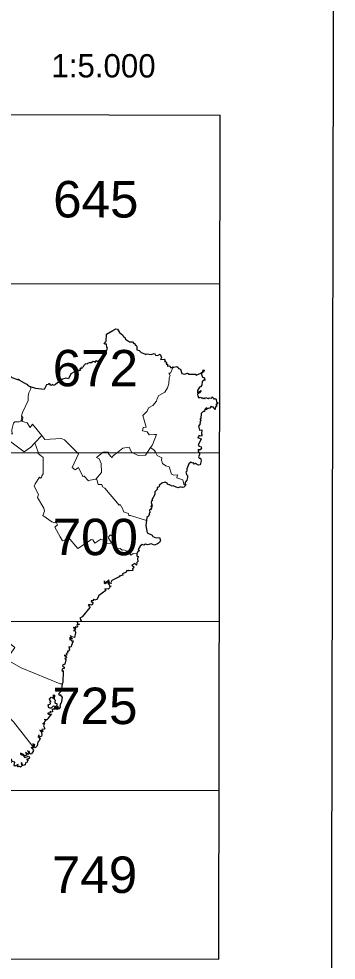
# Model space of a CAD drawing. Extents: x 483843 to 488449, y 4381269 to 4384483.
# Drawn here: x 488279 to 488449, y 4383158 to 4383661 of the extents above; entities that cross this region are included whole.
import ezdxf
from ezdxf.enums import TextEntityAlignment as Align

# ---------------------------------------------------------------- set-up
doc = ezdxf.new("R2010")
doc.units = 0
doc.header["$LTSCALE"] = 3.8
doc.header["$PDMODE"] = 32
doc.header["$PDSIZE"] = 1.9
doc.linetypes.add('DOTTED', pattern=[1.5, 0.3, -1.2])
for name, color, linetype, lineweight in [('1', 7, 'Continuous', 13), ('2', 7, 'DOTTED', 13), ('3', 7, 'Continuous', 25)]:
    doc.layers.add(name, color=color, linetype=linetype, lineweight=lineweight)

msp = doc.modelspace()

# ---------------------------------------------------------------- linework, layer by layer
at = {"layer": '1', "lineweight": 25}
for p, q in [((487971.5, 4383610.79), (488387.18, 4383609.99)), ((488386.31, 4383158.36), (488387.18, 4383610)), ((487971.33, 4383520.46), (488387.01, 4383519.66)), ((487832.59, 4383430.4), (488386.83, 4383429.34)), ((487832.42, 4383340.07), (488386.66, 4383339.01)), ((487832.24, 4383249.76), (488386.48, 4383248.69)), ((488109.19, 4383158.89), (488386.31, 4383158.36))]:
    msp.add_line(p, q, dxfattribs=at)
msp.add_lwpolyline([(483849.24, 4384482.73), (488449.23, 4384473.86), (488443.04, 4381268.87), (483843.05, 4381277.74)], close=True, dxfattribs=at)
at = {"layer": '3'}
for p, q in [((488360.42, 4383474.87), (488361.13, 4383474.87)), ((488361.13, 4383474.87), (488361.92, 4383475.33)), ((488361.92, 4383475.33), (488361.69, 4383474.86))]:
    msp.add_line(p, q, dxfattribs=at)
at = {"layer": '3', "lineweight": 13}
msp.add_line((488349.72, 4383432.16), (488348.11, 4383429.67), dxfattribs=at)
at = {"layer": '3'}
for points in [[(488326.37, 4383485.74), (488326.16, 4383487.37), (488325.47, 4383487.61), (488325.36, 4383487.25), (488325.03, 4383487.98), (488325.41, 4383487.95), (488325.69, 4383488.92), (488326.1, 4383488.85), (488326.29, 4383492.72), (488329.58, 4383494.76)], [(488329.58, 4383494.76), (488331.19, 4383495.62), (488332.11, 4383495.5), (488333.25, 4383493.74), (488334.97, 4383492.23), (488335.36, 4383491.31), (488335.96, 4383491.26), (488336.43, 4383490.03), (488338.59, 4383488.69), (488340.24, 4383488.68), (488340.92, 4383487.71), (488341.46, 4383487.74), (488341.57, 4383486.88)], [(488317.48, 4383477.58), (488317.77, 4383477.44), (488319.18, 4383478.31), (488319.92, 4383478.21), (488320.25, 4383477.7), (488320.87, 4383478.75), (488321.49, 4383478.41), (488322.34, 4383478.61), (488322.96, 4383479.52), (488323.97, 4383479.83), (488324.64, 4383480.65), (488324.38, 4383482.33), (488325.85, 4383483.11), (488326.63, 4383484.83), (488326.73, 4383485.46), (488326.37, 4383485.74)], [(488341.57, 4383486.88), (488342.18, 4383486.88), (488342.46, 4383486.18), (488342.41, 4383484.38), (488343.65, 4383484.06), (488344.71, 4383482.89), (488346.73, 4383482.34), (488347.13, 4383481.82), (488347.94, 4383482.33), (488350.09, 4383481.99), (488351.69, 4383482.44), (488352.17, 4383482.3), (488352.39, 4383481.59), (488353.57, 4383481.44)], [(488353.57, 4383481.44), (488354.94, 4383482), (488355.7, 4383480.25), (488355.16, 4383479.31), (488357.14, 4383479.44), (488357.63, 4383478.77), (488357.37, 4383478.16), (488357.84, 4383478.23), (488358.33, 4383477.65), (488358.1, 4383476.67), (488358.89, 4383476.81), (488358.84, 4383475.71), (488359.15, 4383475.58), (488360.23, 4383475.84), (488360.42, 4383474.87)], [(488267.41, 4383474.74), (488269.38, 4383473.37), (488270.29, 4383473.5), (488270.58, 4383473.12), (488271.13, 4383473.4), (488271.4, 4383472.78), (488272.75, 4383472.41), (488273.15, 4383471.58), (488273.89, 4383471.33), (488275.59, 4383469.57), (488278.51, 4383468.55), (488279.08, 4383468.42), (488278.77, 4383468.73), (488279.04, 4383468.75), (488279.58, 4383468.13)], [(488313.09, 4383474.76), (488312.93, 4383474.27), (488312.5, 4383474.58), (488311.92, 4383474.26), (488312.37, 4383473.55), (488312.13, 4383473.24), (488311.03, 4383473.57), (488310.2, 4383472.75), (488309.29, 4383473.11), (488309.11, 4383472.6), (488307.14, 4383471.57), (488305.82, 4383468.85), (488304.6, 4383469.22)], [(488317.48, 4383477.58), (488316.09, 4383477.16), (488315.93, 4383476.77), (488315.04, 4383476.84), (488314.12, 4383476.07), (488313.56, 4383474.96), (488313.08, 4383475.17), (488313.09, 4383474.76)], [(488361.92, 4383475.33), (488362.23, 4383475.05), (488363.92, 4383475.43), (488364.67, 4383474.88)], [(488364.67, 4383474.88), (488364.79, 4383474.43), (488365.83, 4383474.04), (488366.65, 4383471.76), (488367.92, 4383471.34), (488369.64, 4383471.95), (488370.57, 4383471.43), (488373.95, 4383471.3), (488374.3, 4383470.87), (488376.72, 4383471.96), (488377.82, 4383472.78), (488378.08, 4383473.62), (488378.75, 4383473.31), (488378.2, 4383472.86), (488378.3, 4383472.57)], [(488304.6, 4383469.22), (488301.93, 4383468.61), (488302.19, 4383468.37), (488301.28, 4383466.83), (488300.09, 4383466.88), (488298.79, 4383465.75), (488297.68, 4383465.39), (488297.46, 4383465.9), (488296.41, 4383465.36), (488296.07, 4383465.87)], [(488378.3, 4383472.57), (488377.19, 4383471.96), (488377.1, 4383471.28), (488377.57, 4383469.77), (488378.75, 4383469.51), (488378.92, 4383468.05), (488378.28, 4383468.32), (488377.96, 4383467.69), (488377.48, 4383467.71), (488377.27, 4383465.59), (488376.49, 4383464.54), (488376.02, 4383464.47), (488374.98, 4383462.65), (488374.9, 4383461.46), (488375.52, 4383461.74)], [(488279.58, 4383468.13), (488283.35, 4383466.05), (488283.77, 4383466.13), (488284.08, 4383465.41), (488285.52, 4383464.63)], [(488296.07, 4383465.87), (488295.41, 4383466.39), (488295.19, 4383465.88), (488294.18, 4383465.6), (488292.86, 4383463.27), (488288.39, 4383463.68), (488285.52, 4383464.63)], [(488375.52, 4383461.74), (488376.85, 4383462.62), (488376.06, 4383461.4), (488374.93, 4383460.75), (488375.08, 4383459.63), (488375.74, 4383458.73), (488376.75, 4383459.13), (488376.87, 4383458.64), (488377.8, 4383458.75), (488377.94, 4383458.25), (488378.51, 4383458.66), (488378.92, 4383458.27), (488379.29, 4383458.86), (488380.63, 4383458.29), (488381.12, 4383458.78), (488382.55, 4383458.58), (488382.87, 4383459.21), (488383.78, 4383458.45), (488383.69, 4383458.02), (488384.49, 4383458.45)], [(488384.49, 4383458.45), (488384.97, 4383458.08), (488385.1, 4383456.32), (488385.91, 4383456.07), (488385.59, 4383455.32), (488384.89, 4383455.46), (488384.89, 4383454.91), (488385.48, 4383454.37), (488384.66, 4383453.91), (488384.36, 4383452.51), (488383.49, 4383453.8), (488382.84, 4383453.81), (488382.31, 4383454.35), (488381.5, 4383453.12), (488380.61, 4383453.05), (488379.51, 4383452.25), (488379.68, 4383452.82)], [(488379.68, 4383452.82), (488380.4, 4383453.08), (488379.54, 4383453.46), (488379.5, 4383452.9), (488378.83, 4383452.73), (488378.71, 4383451.45), (488378.05, 4383451.41), (488376.86, 4383450.27), (488376.76, 4383447.68), (488376.15, 4383447.45), (488376.68, 4383446.72), (488376.26, 4383445.54), (488376.56, 4383445.08), (488376.13, 4383445.08), (488376.25, 4383444.47), (488375.49, 4383443.62)], [(488375.49, 4383443.62), (488376.05, 4383441.39), (488377.24, 4383441.69), (488377.06, 4383439.5), (488377.43, 4383439.08), (488376.9, 4383438.26), (488375.66, 4383438.5), (488375.45, 4383437.7), (488374.99, 4383437.52), (488376.87, 4383436.75), (488376.74, 4383436.18)], [(488376.74, 4383436.18), (488375.27, 4383433.56), (488375.75, 4383433.27), (488375.65, 4383432.95), (488376.87, 4383432.53), (488377.16, 4383431.8), (488376.35, 4383430.9), (488375.1, 4383430.9), (488375.44, 4383430.66), (488375.35, 4383429.89), (488375.81, 4383429.74)], [(488375.81, 4383429.74), (488376.11, 4383429.51), (488376.08, 4383428.45), (488375.58, 4383427.19), (488375.87, 4383426.41), (488376.65, 4383426.51), (488376.87, 4383425.04), (488376.37, 4383422.93), (488375.55, 4383422.73), (488373.85, 4383423.6), (488373.28, 4383423.23), (488372.8, 4383423.99), (488372.48, 4383423.74), (488371.43, 4383424.38), (488370.27, 4383423.39), (488369.33, 4383420.69)], [(488369.33, 4383420.69), (488369.18, 4383419.43), (488368.69, 4383419.02), (488369.14, 4383418.27), (488368.81, 4383417.98), (488369.57, 4383417.1), (488369.57, 4383416.12), (488369.17, 4383414.66), (488368.15, 4383413.18), (488368.74, 4383412.2), (488368.58, 4383411.85)], [(488355.89, 4383413.08), (488354.56, 4383411.92), (488354.24, 4383410.89), (488353.4, 4383410.76), (488353.36, 4383409.67), (488352.18, 4383408.5), (488352.06, 4383407), (488350.53, 4383404.24), (488351.06, 4383403.82), (488350.26, 4383403.59), (488350.11, 4383402.82), (488350.6, 4383401.16), (488350.28, 4383401.33), (488349.96, 4383400.62), (488350.74, 4383400.87), (488350.38, 4383400.44), (488350.56, 4383400.16), (488350.1, 4383400), (488350.43, 4383399.47), (488349.71, 4383399.38)], [(488368.58, 4383411.85), (488367.68, 4383410.91), (488366.88, 4383410.78), (488366.03, 4383411.2), (488365.85, 4383410.71), (488365.51, 4383410.95), (488364.49, 4383410.65), (488361.89, 4383411.65), (488361.31, 4383411.45), (488359.54, 4383412.29), (488359.09, 4383412.1), (488358.66, 4383413.15), (488357.7, 4383413.57), (488355.89, 4383413.08)], [(488349.71, 4383399.38), (488350.32, 4383399.07), (488349.34, 4383398.8), (488349.41, 4383397.35), (488348.97, 4383396.61), (488349.21, 4383396.44), (488348.61, 4383395.26), (488347.91, 4383394.78), (488347.57, 4383393.13)], [(488347.57, 4383393.13), (488347.28, 4383390.5), (488347.99, 4383386.54), (488350.71, 4383385.25), (488350.96, 4383384.52)], [(488350.96, 4383384.52), (488352.84, 4383383.81), (488354.56, 4383384.08), (488355.12, 4383382.44), (488354.62, 4383381.41), (488353.5, 4383380.54), (488351.85, 4383380), (488350.19, 4383380.54), (488348.27, 4383380.08), (488347.14, 4383380.47), (488346.24, 4383379.93)], [(488346.24, 4383379.93), (488345.28, 4383380.25), (488344.18, 4383379.44), (488343.26, 4383377.64), (488343.91, 4383376.82), (488343.09, 4383376.51), (488342.45, 4383375.21)], [(488342.45, 4383375.21), (488342.53, 4383374.1), (488343.44, 4383373.78), (488342.76, 4383372.76), (488343.07, 4383371.09), (488342.45, 4383370.57), (488342.22, 4383369.23), (488341.38, 4383370.11), (488339.86, 4383369.25), (488340.86, 4383368.32), (488340.77, 4383367.64), (488340.16, 4383367.21), (488340.39, 4383366.44), (488338.35, 4383366.1), (488337.95, 4383366.45), (488337.62, 4383366.16), (488337.17, 4383366.35), (488336.81, 4383365.44), (488334.8, 4383364.59), (488334.94, 4383363.92), (488333.07, 4383363.39), (488333.02, 4383363.1), (488333.4, 4383363.11)], [(488333.4, 4383363.11), (488329.07, 4383361.08), (488328.52, 4383359.86), (488328.79, 4383359.36), (488327.92, 4383359.59), (488327.49, 4383361.43), (488325.65, 4383359.77), (488325.26, 4383359.84), (488325.24, 4383360.75), (488325.07, 4383359.76), (488325.5, 4383359.46), (488327.33, 4383360.7), (488326.97, 4383359.77), (488327.73, 4383358.76), (488327.81, 4383357.93), (488328.71, 4383358.13), (488327.09, 4383356.41), (488325.28, 4383356.5)], [(488325.28, 4383356.5), (488325.94, 4383355.73), (488321.95, 4383352.88), (488322.02, 4383352.4), (488321.09, 4383350.92), (488319.89, 4383350.42), (488319.36, 4383351.01), (488319, 4383350.13), (488318.1, 4383350.17), (488318.03, 4383349.84), (488319.14, 4383349.01), (488318.31, 4383347.77), (488317.67, 4383347.95)], [(488317.67, 4383347.95), (488316.54, 4383347.99), (488316.47, 4383347.55), (488317.12, 4383347.32), (488317.25, 4383346.61), (488313.24, 4383341.54), (488311.94, 4383340.92), (488312.76, 4383339.27)], [(488312.76, 4383339.27), (488310.44, 4383338.7), (488310.72, 4383337.85), (488311.82, 4383337.7), (488311.21, 4383337.22), (488310.58, 4383337.51), (488310.38, 4383337.03), (488310.77, 4383336.29), (488310.48, 4383335.95), (488309.53, 4383336.15), (488309.75, 4383335.73), (488308.41, 4383335.86), (488309.62, 4383335.17), (488308.92, 4383334.32)], [(488308.92, 4383334.32), (488308.55, 4383334.18), (488309.48, 4383334.05), (488309.68, 4383333.02), (488309.1, 4383330.56), (488307.44, 4383330.94), (488306.93, 4383331.6), (488307.07, 4383330.59), (488306.35, 4383330.26), (488307.39, 4383330.27), (488308.02, 4383329.76), (488306.42, 4383329.45), (488307.05, 4383329.53), (488307.51, 4383328.75), (488308.32, 4383328.68), (488307.67, 4383326.71)], [(488307.67, 4383326.71), (488307.09, 4383325.29), (488306.13, 4383325.44), (488306.49, 4383324.2), (488305.98, 4383323.21), (488305.3, 4383323.17), (488305.42, 4383322.11), (488304.63, 4383322.02), (488305.04, 4383321.04), (488303.51, 4383320.85), (488304.61, 4383320.33), (488304.78, 4383319.83), (488303.87, 4383319.03), (488304.39, 4383319.08), (488304.44, 4383318.53), (488303.92, 4383316.26), (488303.39, 4383315.97)], [(488303.39, 4383315.97), (488303.02, 4383316.06), (488302.62, 4383315.36), (488303.61, 4383314.72), (488303.51, 4383313.91), (488302.74, 4383313.75), (488302.35, 4383312.96), (488302.58, 4383312.52), (488303.02, 4383312.88), (488303.08, 4383312.49), (488302.78, 4383306.51), (488302.46, 4383305.7)], [(488302.46, 4383305.7), (488302.03, 4383301.73), (488300.63, 4383300.51), (488300.57, 4383300.03), (488301.21, 4383299.73), (488301.55, 4383300.01), (488301.48, 4383299.55), (488302.01, 4383299.32), (488302.44, 4383298.41), (488301.98, 4383295.46), (488301.45, 4383295.07), (488301.64, 4383294.66)], [(488295.03, 4383294.09), (488295.08, 4383294.54), (488296.23, 4383295.03), (488296.14, 4383296.1), (488296.52, 4383296.2), (488296.17, 4383296.29), (488295.74, 4383297.6), (488296.64, 4383298.66), (488297.6, 4383298.13), (488297.93, 4383298.56), (488297.92, 4383299.82), (488298.31, 4383299.64), (488298.21, 4383297.54), (488298.82, 4383296.99), (488298.62, 4383295.87), (488298.79, 4383295.41), (488299.7, 4383295.26), (488299.67, 4383294.09)], [(488295.03, 4383294.09), (488295.01, 4383293.21), (488295.77, 4383292.9), (488296.8, 4383292.89), (488297.81, 4383293.94), (488298.54, 4383293.79), (488298.79, 4383293.35), (488297.85, 4383292.07), (488297.15, 4383292.11), (488297.32, 4383290.77), (488296.67, 4383290.5), (488296.1, 4383291.08), (488296.12, 4383290.34), (488295.74, 4383289.98), (488294.79, 4383290.06), (488294.76, 4383289.69), (488295.49, 4383289.34), (488296.75, 4383289.61), (488294.76, 4383287.18)], [(488299.67, 4383294.09), (488299.56, 4383292.38), (488299.9, 4383292.1), (488301.13, 4383292.6), (488301.54, 4383293.32), (488301.42, 4383294.1)], [(488301.64, 4383294.66), (488301.34, 4383294.57), (488301.42, 4383294.1)], [(488294.76, 4383287.18), (488294.45, 4383286.54), (488292.91, 4383286.61), (488293.9, 4383286.25), (488292.21, 4383284.32), (488293, 4383284.7), (488292.58, 4383283.19), (488293.12, 4383281.85), (488292.77, 4383281.42), (488291.69, 4383281.22), (488291.74, 4383280.81), (488291.24, 4383280.61), (488290.49, 4383280.94), (488291.26, 4383280.09), (488292.18, 4383280.64), (488292.32, 4383280.37), (488291.39, 4383279.67), (488291.65, 4383278.49), (488291.4, 4383277.78), (488290.29, 4383277.28), (488290.23, 4383277.54)], [(488290.23, 4383277.54), (488289.92, 4383278.38), (488289.92, 4383277.53), (488289.52, 4383277.36), (488289.98, 4383277.21), (488290.23, 4383276.47), (488290.53, 4383276.83), (488290.75, 4383276.52), (488290.26, 4383275.18), (488289.54, 4383274.52), (488289.08, 4383272.64), (488287.98, 4383271.58), (488287.57, 4383272.09), (488287.78, 4383273.52), (488287.39, 4383272.94), (488286.98, 4383273.71), (488286.7, 4383273.59), (488287.05, 4383272.58), (488286.81, 4383272.17)], [(488286.81, 4383272.17), (488287.03, 4383271.24), (488285.86, 4383271.73), (488287.24, 4383270.2), (488286.79, 4383270.09), (488286.97, 4383269.55), (488285.88, 4383268.15), (488285.23, 4383268.47), (488284.96, 4383269.61), (488284.57, 4383269.39), (488283.98, 4383270.05), (488284.64, 4383268.68), (488284.4, 4383267.9), (488282.89, 4383269.02), (488283.49, 4383267.56), (488282.56, 4383267.3), (488281.87, 4383268)], [(488281.87, 4383268), (488280.22, 4383268.69), (488280.23, 4383267.92), (488280.5, 4383268.25), (488280.39, 4383267.77), (488280.86, 4383268.17), (488280.68, 4383267.83), (488281, 4383268.1), (488281, 4383267.69), (488281.21, 4383268), (488281.04, 4383267.68), (488281.73, 4383267.69), (488281.55, 4383267.41), (488282.42, 4383266.34), (488284.71, 4383267.09), (488284.98, 4383266.3), (488284.8, 4383265.76), (488283.46, 4383265.25), (488284.5, 4383265.11), (488283.85, 4383264.56), (488283.77, 4383263.76), (488282.92, 4383263.43), (488282.65, 4383262.46), (488281.57, 4383262.06), (488281.04, 4383262.61)], [(488281.04, 4383262.61), (488281.11, 4383263.05), (488280.5, 4383263.52), (488280.9, 4383261.93), (488280.1, 4383261.21), (488279.58, 4383261.6), (488278.93, 4383261.25), (488278.5, 4383261.54), (488278.9, 4383262.53), (488277.07, 4383261.7), (488276.77, 4383262.16), (488277.11, 4383263.8), (488275.65, 4383264.11), (488275.36, 4383265.2), (488274.97, 4383265.39), (488274.91, 4383263.79), (488275.39, 4383263.84), (488274.48, 4383263.14), (488273.9, 4383263.5), (488274.18, 4383263.13)]]:
    msp.add_lwpolyline(points, dxfattribs=at)
at = {"layer": '3', "lineweight": 13}
for points in [[(488361.69, 4383474.86), (488360.45, 4383471.99), (488359.54, 4383471.85), (488360.31, 4383470.64), (488359.71, 4383469.26), (488359.57, 4383466.26), (488358.92, 4383464.07), (488357.53, 4383461.84), (488354.29, 4383459.99), (488353.28, 4383458.41), (488352.97, 4383456.96), (488351.04, 4383454.65), (488348.81, 4383453.29), (488347.96, 4383451.53), (488345.72, 4383449.35), (488347.56, 4383442.95), (488345.94, 4383442.89), (488345.52, 4383441.07), (488347.94, 4383440.54), (488349, 4383438.95), (488351.92, 4383439.1)], [(488285.52, 4383464.63), (488285.69, 4383463.56), (488284.6, 4383461.42), (488284.26, 4383459.69), (488284.32, 4383457.36), (488281.17, 4383450.83), (488280.75, 4383449.09)], [(488280.75, 4383449.09), (488280.97, 4383448.03), (488280.44, 4383446.33), (488279.42, 4383445.83), (488277.17, 4383445.8), (488276.44, 4383445.1), (488275.56, 4383441.66), (488275.72, 4383439.23), (488272.8, 4383440.83), (488271.54, 4383442.19), (488270.89, 4383442.1), (488270.24, 4383444.68), (488270.33, 4383446.75), (488270.01, 4383447.05), (488264.79, 4383445), (488261.04, 4383444.52), (488260.13, 4383442.51), (488258.65, 4383441.18), (488256.19, 4383441.82)], [(488280.75, 4383449.09), (488281.42, 4383448.29), (488281.28, 4383446.86), (488280.71, 4383446.33), (488283.83, 4383445.41), (488285.28, 4383442.84), (488286.62, 4383444.59), (488291.59, 4383438.53)], [(488291.59, 4383438.53), (488287.86, 4383434.57), (488289.67, 4383429.58)], [(488291.59, 4383438.53), (488293.29, 4383436.49), (488301.98, 4383436.9), (488303.81, 4383436.22), (488310.42, 4383429.59)], [(488351.92, 4383439.1), (488353.02, 4383439.05), (488350.87, 4383433.62), (488349.72, 4383432.16)], [(488287.86, 4383434.57), (488285.71, 4383432.33), (488282.16, 4383429.92), (488274.32, 4383435.76), (488272.96, 4383432.49), (488272.54, 4383430.08), (488271.94, 4383429.57)], [(488289.67, 4383429.58), (488289.69, 4383429.02), (488292.32, 4383426.77), (488292.36, 4383418.15), (488291.59, 4383417.07), (488291.5, 4383416.19), (488290.87, 4383415.8), (488290.34, 4383416.25), (488287.95, 4383412.74), (488287.54, 4383411.45), (488289.79, 4383406.96), (488289.36, 4383405.37), (488292.69, 4383399.63), (488293.06, 4383398.11), (488292.1, 4383395.76), (488297.04, 4383392.33), (488298.54, 4383391.9), (488299.1, 4383392.56), (488299.99, 4383390.77), (488298.53, 4383389.61), (488301.45, 4383384.42)], [(488310.42, 4383429.59), (488311.27, 4383428.79), (488307.86, 4383421.49), (488309.43, 4383420.21), (488311.17, 4383421.46), (488313.31, 4383417.01), (488313.81, 4383416.6), (488314.35, 4383416.86), (488316.57, 4383414.38), (488317.57, 4383414.6)], [(488324.45, 4383429.61), (488320.82, 4383426.76), (488322.23, 4383426.1), (488323.4, 4383423.63), (488323.57, 4383418.81), (488320.46, 4383415.3), (488317.57, 4383414.6)], [(488324.45, 4383429.61), (488325.01, 4383429.92), (488327.3, 4383429.62)], [(488327.3, 4383429.62), (488327.26, 4383428.8), (488329.08, 4383426.79), (488329.92, 4383427.88), (488332.29, 4383429.63)], [(488332.29, 4383429.63), (488334.89, 4383431.79), (488338.39, 4383432.37), (488339.67, 4383429.65)], [(488339.67, 4383429.65), (488343.17, 4383427.82), (488347.12, 4383428.06), (488348.11, 4383429.67)], [(488349.72, 4383432.16), (488351.97, 4383430.5), (488352.4, 4383429.68)], [(488352.4, 4383429.68), (488353.44, 4383427.92), (488355.87, 4383426.61), (488355.7, 4383425.44), (488356.21, 4383423.56), (488357.94, 4383422.29), (488359.74, 4383421.85), (488361.07, 4383417.98), (488362.25, 4383417.4), (488364.19, 4383417.53), (488363.97, 4383416), (488367.02, 4383414.8), (488367.59, 4383412.46), (488368.58, 4383411.85)], [(488320.46, 4383415.3), (488321.12, 4383414.96), (488321.68, 4383412.45), (488323.66, 4383412.41), (488324.09, 4383411.09), (488325.38, 4383410.36), (488332.96, 4383401.39), (488333.47, 4383401.58), (488334.89, 4383399.16), (488335.3, 4383397.68), (488337.94, 4383396.85), (488338.14, 4383395.74), (488339.14, 4383395.82), (488347.57, 4383393.13)], [(488301.45, 4383384.42), (488302.75, 4383382.18), (488305.38, 4383383.33), (488305.78, 4383384.27), (488310.8, 4383378.13), (488317.62, 4383382.66)], [(488327.48, 4383384.46), (488327.29, 4383383.57), (488328.72, 4383381.59), (488328.52, 4383380.9), (488326.23, 4383380.58), (488324.47, 4383382.69), (488323.14, 4383383.1), (488319.94, 4383380.91), (488318.85, 4383382.77), (488318.04, 4383382.96), (488317.62, 4383382.66)], [(488327.48, 4383384.46), (488328.36, 4383385.39), (488329.63, 4383384.47)], [(488329.63, 4383384.47), (488330.65, 4383382.18), (488329.13, 4383381.18), (488329.3, 4383380.26), (488329.87, 4383379.78), (488331.31, 4383380.58), (488331.65, 4383377.94), (488333.61, 4383378.2), (488334.58, 4383377.29), (488335.53, 4383377.41), (488338.11, 4383376.3), (488339.31, 4383374.56), (488340.53, 4383375.41), (488342.45, 4383375.21)], [(488267.5, 4383339.25), (488267.82, 4383338.95), (488268.36, 4383339.11), (488268.59, 4383335.66), (488269.17, 4383333.86), (488271.27, 4383330.06), (488277.2, 4383325.22), (488272.68, 4383318.83), (488280.48, 4383314.22), (488301.5, 4383305.69), (488302.46, 4383305.7)], [(488248.22, 4383283.16), (488250.86, 4383283.46), (488252.31, 4383284.31), (488255.08, 4383284.82), (488256.99, 4383290.86), (488267.14, 4383283.05), (488269.26, 4383285.32), (488269.3, 4383286.61), (488270.31, 4383287.72), (488269.6, 4383289.32), (488271.06, 4383290.9), (488276.42, 4383285.37), (488286.81, 4383272.17)]]:
    msp.add_lwpolyline(points, dxfattribs=at)
at = {"layer": '3'}
msp.add_point((488299.48, 4383292.97), dxfattribs=at)

# ---------------------------------------------------------------- texts
at = {"layer": '2'}
msp.add_text('1:5.000', height=12.5, rotation=359.89, dxfattribs=at).set_placement((488296.75, 4383630.17))
at = {"layer": '2', "width": 1.05}
for s, p in [('645', (488320.49, 4383555.2)), ('672', (488320.25, 4383464.86)), ('700', (488320.21, 4383374.54)), ('725', (488319.97, 4383284.21)), ('749', (488319.8, 4383193.89))]:
    msp.add_text(s, height=19.5, rotation=359.89, dxfattribs=at).set_placement(p, align=Align.CENTER)

doc.saveas('drawing.dxf')
